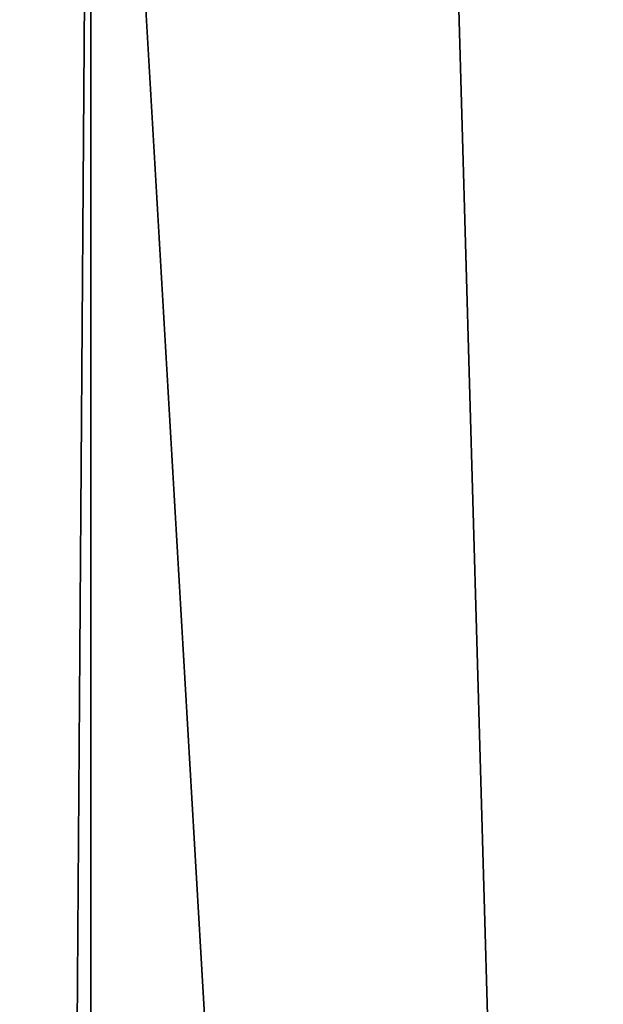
# Model space of a CAD drawing. Header units: millimetres. Extents: x -455 to 455, y -678 to 20.
# Tile 611 of 656: x 2.719 to 3.38, y -43.956 to -42.843. Entities that reach past the tile are written whole.
import ezdxf

# ---------------------------------------------------------------- set-up
doc = ezdxf.new("R2010")
doc.units = ezdxf.units.MM
doc.header["$LTSCALE"] = 65.185185
for name, color, linetype in [('252', 7, 'CONTINUOUS'), ('371', 7, 'CONTINUOUS'), ('385', 7, 'CONTINUOUS')]:
    doc.layers.add(name, color=color, linetype=linetype)

msp = doc.modelspace()

# ---------------------------------------------------------------- linework, layer by layer
at = {"layer": '252', "linetype": 'Continuous'}
for points in [[(2, -74.7, 19.85), (4.1213, -74.7, 18.9713), (2, 0, 19.85), (2, -74.7, 19.85)], [(2, 0, 19.85), (4.1213, -74.7, 18.9713), (4.0577, -6.3555, 19.0331), (2, 0, 19.85)]]:
    msp.add_3dface(points, dxfattribs=at)
at = {"layer": '371', "linetype": 'Continuous'}
for points in [[(4.7, -41.7738, -13.3287), (4.7, -74.2112, -6.3204), (2.8, -41.7738, -13.3287), (4.7, -41.7738, -13.3287)], [(2.8, -41.7738, -13.3287), (4.7, -74.2112, -6.3204), (2.8, -71.3286, -6.9432), (2.8, -41.7738, -13.3287)]]:
    msp.add_3dface(points, dxfattribs=at)
at = {"layer": '385', "linetype": 'Continuous'}
for points in [[(2.8, -41.7738, -13.3287), (2.5911, -71.3107, -6.8605), (2.5847, -41.7545, -13.2396), (2.8, -41.7738, -13.3287)], [(2.8, -41.7738, -13.3287), (2.8, -71.3286, -6.9432), (2.5911, -71.3107, -6.8605), (2.8, -41.7738, -13.3287)]]:
    msp.add_3dface(points, dxfattribs=at)

doc.saveas('drawing.dxf')
